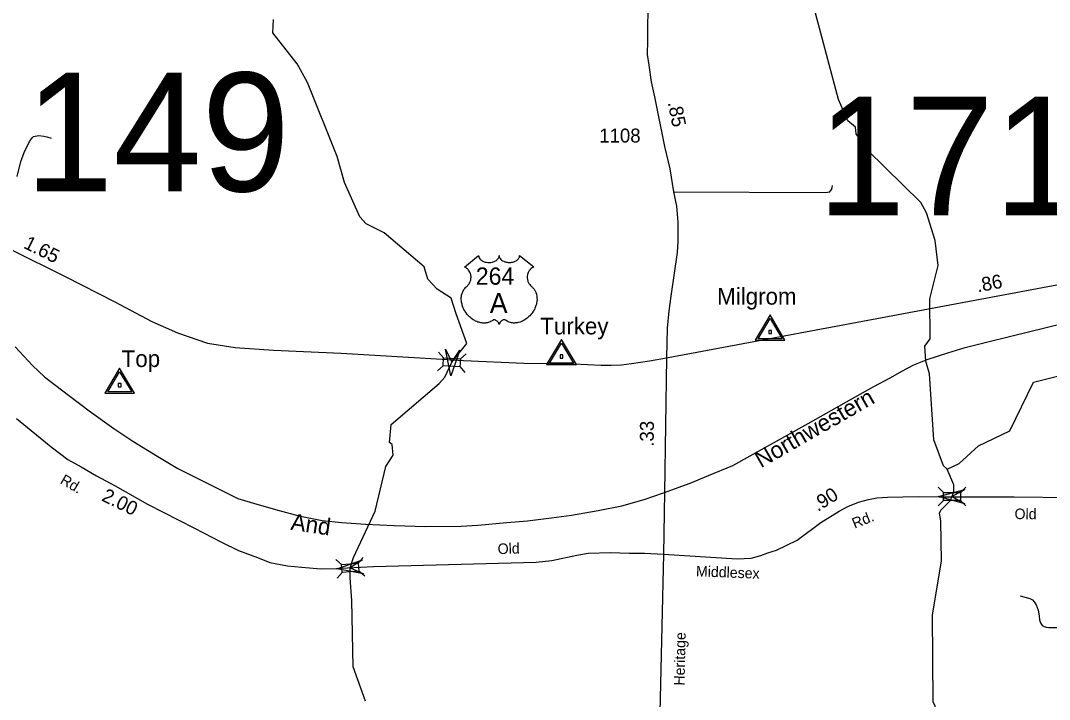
# Model space of a CAD drawing. Extents: x 2220236 to 2384410, y 720751 to 894131.
# Drawn here: x 2245544 to 2254783, y 736466 to 742567 of the extents above; entities that cross this region are included whole.
import ezdxf

# ---------------------------------------------------------------- set-up
doc = ezdxf.new("R2010")
doc.units = 0
for name, color, linetype in [('Exist Hydrographic Creek Single Shore', 7, 'Continuous'), ('Exist Railroad Mainline', 7, 'Continuous'), ('Exist Railroad Mainline Label', 7, 'Continuous'), ('Exist Road Non-System Type 51', 7, 'Continuous'), ('Exist Road Primary US Attributed', 7, 'Continuous'), ('Exist Road Primary US Mileage Hundredths English Label', 7, 'Continuous'), ('Exist Road Primary US Shield CELL', 7, 'Continuous'), ('Exist Road Primary US Shield Number Label', 7, 'Continuous'), ('Exist Road Primary US Structure Standard Bridge CELL', 7, 'Continuous'), ('Exist Road Secondary Mileage Hundredths English Label', 7, 'Continuous'), ('Exist Road Secondary Structure Standard Bridge Attributed CELL', 7, 'Continuous'), ('Exist Road Secondary Structure Standard Bridge CELL', 7, 'Continuous'), ('Exist Road Secondary Structure Standard Bridge Number Label', 7, 'Continuous'), ('Exist Road Secondary Type 41 Attributed', 7, 'Continuous'), ('Exist Road Secondary Type 51 Attributed', 7, 'Continuous'), ('Exist Road Secondary Type 51 Label', 7, 'Continuous'), ('Exist Road Secondary Type 51 Number Label', 7, 'Continuous'), ('Exist Survey Geodetic Marker CELL', 7, 'Continuous'), ('Exist Survey Geodetic Marker Label', 7, 'Continuous')]:
    doc.layers.add(name, color=color, linetype=linetype)

msp = doc.modelspace()

# ---------------------------------------------------------------- linework, layer by layer
at = {"layer": 'Exist Hydrographic Creek Single Shore'}
for points in [[(2253864, 738534.6), (2253831, 738564.8), (2253746.1, 738799.5), (2253707.1, 739390.6), (2253673.1, 739506.1), (2253664.1, 739640.8), (2253713.1, 739705.3), (2253710, 740066.2), (2253783, 740366.5), (2253756.1, 740590), (2253679, 740837.6), (2253628, 740930.5), (2253150, 741402.8), (2253048.1, 741549.2), (2253040.1, 741608.4), (2252973, 741665.5), (2252887.9, 741857.6), (2252647, 742771)], [(2248641.8, 736450.8), (2248530.9, 736758.1), (2248517.8, 737355.3), (2248502.4, 737557.3), (2248505.3, 737648.1), (2248532.7, 737741.8), (2248728, 738157.9), (2248824.9, 738559.3), (2248890.8, 738659.6), (2248880.9, 738758.3), (2248855.9, 738775.1), (2248871.9, 738935.6), (2249304, 739306.3), (2249352.6, 739362.2), (2249416.9, 739495.8), (2249551.7, 739664.7), (2249454.9, 739930.5), (2249411.8, 740072.4), (2249285.9, 740153.7), (2249201.9, 740244), (2249167.8, 740353), (2248807.9, 740658.9), (2248648.8, 740740.8), (2248590, 740804.3), (2248453.8, 741112.2), (2248385.9, 741346.4), (2248121.8, 742011.1), (2248028.9, 742177.1), (2247810, 742457.1), (2247816.9, 742575)], [(2253864, 738534.6), (2253972, 738584.9), (2254146.1, 738745.3), (2254428.1, 738880.5), (2254641.1, 739315.7), (2255048, 739418.8), (2255255.1, 739535.9), (2255513, 739612.7), (2255830, 739566.8)], [(2253062, 734752.9), (2253078, 734785.4), (2253353, 734881.4), (2253502, 734983.3), (2253551, 735074.2), (2253549, 735323.5), (2253601.9, 735932.4), (2253765.9, 736234.1), (2253756.9, 736408.2), (2253739.9, 736441.3), (2253732.9, 737225.4), (2253812.9, 737709.1), (2253806.5, 738071.9), (2253796.4, 738139.6), (2253806.5, 738165.6), (2253888.6, 738247.7), (2253908.8, 738288.1), (2253924.6, 738338.5), (2253924.6, 738393.3), (2253864, 738534.6)]]:
    msp.add_lwpolyline(points, dxfattribs=at)
at = {"layer": 'Exist Railroad Mainline'}
for points in [[(2246382.3, 738899.3), (2246553.2, 738786.7), (2246778.3, 738648.7), (2246955, 738542.1), (2247165.8, 738435.8), (2247302.3, 738367), (2247494.9, 738270.6), (2247665.2, 738221.9), (2247865.6, 738163.6), (2248043.9, 738115.2), (2248252.3, 738074.9), (2248428.2, 738056.3), (2248640.4, 738039.9), (2248898.4, 738030.2), (2249184.3, 738020.5), (2249500.1, 738023), (2249650, 738032.2), (2249911.6, 738054.4), (2250097.5, 738071.9), (2250313.2, 738097.7), (2250492.8, 738121), (2250730.4, 738164.9), (2250944, 738206.7), (2251143.3, 738262.4), (2251318.9, 738321.8), (2251556.1, 738409.7), (2251721.4, 738478.8), (2251940.6, 738568.7), (2252225.2, 738726.8), (2252615.2, 738945.9), (2252959.5, 739140.6), (2253206.2, 739276.7), (2253357.5, 739359.8), (2253457.1, 739416.7), (2253566.4, 739473.5), (2253686.1, 739520.4), (2253871.5, 739581.9), (2254025.1, 739629.2), (2254218.6, 739676.8), (2254436, 739730.5), (2254910.9, 739846.3)], [(2245494.9, 739633.8), (2245650, 739467.1), (2245758.9, 739366), (2245911.6, 739249.3), (2246161.1, 739059.5), (2246382.3, 738899.3)]]:
    msp.add_lwpolyline(points, dxfattribs=at)
at = {"layer": 'Exist Road Non-System Type 51'}
for points in [[(2245514.4, 741165.2), (2245547.1, 741299.5), (2245576.6, 741381.7), (2245623.6, 741479.9), (2245651.3, 741516.1), (2245661.3, 741526.3), (2245709.3, 741532.7), (2245753.3, 741527), (2245779.2, 741521.3), (2245819.4, 741509.7)], [(2251408.7, 741027.2), (2252770.3, 741022.4), (2252810.1, 741026.6), (2252828, 741050.8), (2252831.8, 741066.8), (2252833.7, 741084.9)], [(2254520.3, 737396.3), (2254574.8, 737381.5), (2254607.2, 737372.7), (2254630.8, 737360.9), (2254647, 737343.2), (2254663.2, 737316.7), (2254682.3, 737268.1), (2254689.7, 737216.5), (2254694.1, 737181.1), (2254701.5, 737153.1), (2254710.3, 737138.4), (2254719.1, 737129.6), (2254735.3, 737120.7), (2254754.5, 737114.8), (2254778, 737113.3), (2254850.2, 737111.9), (2254970.9, 737111.9), (2255096.1, 737108.9), (2255150.6, 737107.4), (2255184.5, 737103), (2255227.2, 737091.2), (2255266.9, 737080.9), (2255299.3, 737069.1)]]:
    msp.add_lwpolyline(points, dxfattribs=at)
at = {"layer": 'Exist Road Primary US Attributed'}
msp.add_line((2251344.9, 739535.3), (2255823.9, 740376.5), dxfattribs=at)
for points in [[(2241409.7, 742459.3), (2241555.9, 742414.5), (2241758.5, 742336.2), (2241985.3, 742224.1), (2242214.1, 742119.9), (2242683.7, 741881.9), (2245463.6, 740507), (2245943.4, 740267), (2246389.2, 740038.9), (2246724.3, 739863.7), (2246953.1, 739759.6), (2247223.7, 739667.8), (2247470, 739627.8), (2247814, 739604.5), (2248421.9, 739577.6), (2249328.8, 739522.4)], [(2249328.8, 739522.4), (2249522, 739510.6), (2250061.9, 739488.9), (2250513.8, 739482.6), (2250757.7, 739470.6), (2250847.6, 739469.4), (2250941.7, 739474.2), (2251031.5, 739484.8), (2251191.3, 739508.1), (2251344.9, 739535.3)]]:
    msp.add_lwpolyline(points, dxfattribs=at)
at = {"layer": 'Exist Road Primary US Shield CELL'}
msp.add_lwpolyline([(2249657.7, 740454.2), (2249658, 740448.9), (2249659.3, 740442.6), (2249660.3, 740439.3), (2249663.2, 740433.1), (2249668.1, 740425.7), (2249674.9, 740418.5), (2249682.6, 740412.2), (2249687.7, 740408.8), (2249696.5, 740404.1), (2249706.5, 740399.9), (2249717.5, 740396.7), (2249728.9, 740394.5), (2249741.2, 740393.1), (2249753.5, 740392.9), (2249766.7, 740393.9), (2249781.3, 740396.7), (2249788, 740398.4), (2249795.5, 740401), (2249802.5, 740403.9), (2249810.2, 740408), (2249816.4, 740411.9), (2249821.2, 740415.4), (2249828, 740422), (2249833.4, 740428.7), (2249835.7, 740432.5), (2249837.7, 740436.2), (2249840.4, 740443.9), (2249841.2, 740447.4), (2249841.7, 740454.5), (2249842.1, 740448.5), (2249842.7, 740444.8), (2249843.7, 740441.1), (2249845.3, 740437.2), (2249848, 740431.8), (2249851, 740427.2), (2249856.8, 740420.5), (2249860.3, 740417.1), (2249863.6, 740414.4), (2249872.3, 740408.4), (2249882.5, 740403.3), (2249887.6, 740401.1), (2249892.7, 740399.3), (2249899.2, 740397.3), (2249906, 740395.7), (2249912.7, 740394.5), (2249919.5, 740393.6), (2249926.5, 740393), (2249932.2, 740392.9), (2249939.2, 740392.9), (2249945.7, 740393.3), (2249952.3, 740394.1), (2249959.6, 740395.3), (2249965.4, 740396.6), (2249973.1, 740398.6), (2249980.1, 740401.1), (2249986.3, 740403.8), (2249994.3, 740408), (2250000.7, 740412), (2250005.4, 740415.8), (2250011, 740421), (2250016.4, 740427.1), (2250019.5, 740431.6), (2250021.7, 740436.3), (2250023.7, 740441.1), (2250025, 740446.3), (2250025.6, 740450.8), (2250025.7, 740454.6), (2250154.3, 740352.2), (2250151.3, 740351), (2250144.3, 740347.6), (2250138.8, 740344.3), (2250129.9, 740338.1), (2250126.1, 740334.7), (2250122.3, 740331.1), (2250118.8, 740327.3), (2250115.7, 740323.7), (2250112, 740318.6), (2250108.7, 740313.4), (2250105.4, 740307.7), (2250103, 740302.7), (2250099.1, 740292.4), (2250097.2, 740285.9), (2250096, 740280.3), (2250094.4, 740268.9), (2250094.1, 740263.4), (2250094.1, 740258), (2250094.4, 740252.3), (2250094.9, 740246.8), (2250095.9, 740241.1), (2250096.8, 740236.1), (2250098.4, 740229.9), (2250100.7, 740222.8), (2250103.5, 740215.9), (2250109.4, 740204.7), (2250116.9, 740193.3), (2250122.3, 740186.9), (2250127.6, 740181.5), (2250135.6, 740174.8), (2250139.8, 740171), (2250144.8, 740166), (2250152.8, 740156.7), (2250156.1, 740152.3), (2250159.4, 740147.4), (2250162.4, 740142.3), (2250165.5, 740136.8), (2250167.9, 740132), (2250172.4, 740121), (2250175.7, 740110.3), (2250177.3, 740104.6), (2250179.6, 740092), (2250180.6, 740085.8), (2250181.5, 740073.5), (2250181.6, 740058.6), (2250180.4, 740044.5), (2250177.8, 740028), (2250175.6, 740018.1), (2250172.2, 740006.6), (2250168.9, 739996.7), (2250163.1, 739982), (2250157.9, 739971.4), (2250151.1, 739958.9), (2250146.5, 739951.4), (2250141.1, 739943.3), (2250134.3, 739934.1), (2250126.4, 739924.2), (2250116.9, 739913.8), (2250109.2, 739906.1), (2250099.2, 739897.1), (2250093.1, 739892.1), (2250084.5, 739885.6), (2250072.6, 739877.7), (2250060.9, 739870.9), (2250051, 739865.8), (2250042.2, 739862), (2250030.8, 739857.7), (2250011.8, 739852.4), (2250004.9, 739851), (2249996.7, 739849.8), (2249989, 739849), (2249981.6, 739848.6), (2249971.6, 739848.6), (2249961.6, 739849.3), (2249952.2, 739850.7), (2249942.4, 739852.8), (2249932.1, 739855.8), (2249922.8, 739859.4), (2249913.4, 739864.1), (2249897.5, 739874.1), (2249892.9, 739876.5), (2249890.3, 739877.2), (2249884.2, 739877.5), (2249878.4, 739876.3), (2249872.5, 739873.9), (2249868.9, 739872), (2249864.2, 739868.9), (2249860.5, 739866), (2249856.1, 739861.9), (2249853.1, 739858.4), (2249850.8, 739855.6), (2249846.3, 739848.6), (2249844.7, 739845.2), (2249843, 739840.9), (2249841.5, 739834.5), (2249839.5, 739842.6), (2249837.2, 739847.9), (2249834.4, 739852.4), (2249831.6, 739856.5), (2249827.1, 739861.6), (2249823.1, 739865.5), (2249818.2, 739869.5), (2249813.1, 739872.6), (2249808.9, 739874.7), (2249805.1, 739876.2), (2249800.5, 739877.3), (2249796.7, 739877.6), (2249793.6, 739877.5), (2249789.3, 739876.5), (2249783.5, 739872.4), (2249778, 739868.6), (2249772, 739864.8), (2249764.8, 739861), (2249759.6, 739858.6), (2249753.4, 739856.2), (2249746.1, 739853.7), (2249738.2, 739851.7), (2249730, 739850.1), (2249722.9, 739849), (2249715.2, 739848.3), (2249708.3, 739848), (2249701.1, 739848.1), (2249694.3, 739848.6), (2249686.5, 739849.3), (2249676.8, 739850.8), (2249668.8, 739852.6), (2249660.2, 739854.9), (2249651.5, 739857.6), (2249642.2, 739861.2), (2249630.5, 739866.3), (2249622.3, 739870.5), (2249609.5, 739877.8), (2249594.5, 739888.2), (2249583.1, 739897.4), (2249574.8, 739905), (2249562.6, 739917.4), (2249555.4, 739925.5), (2249544.1, 739940.1), (2249536.9, 739950.7), (2249532.2, 739958.4), (2249525.4, 739970.9), (2249521.6, 739978.7), (2249516.8, 739990.1), (2249512.9, 740000.5), (2249509.8, 740010.4), (2249508.1, 740016.7), (2249505.6, 740027.7), (2249504.1, 740035.6), (2249502.7, 740046.3), (2249501.9, 740057.6), (2249501.7, 740068), (2249502, 740076.7), (2249503, 740086.8), (2249504.7, 740097.5), (2249506.8, 740106.7), (2249508.6, 740113.3), (2249511.4, 740121.4), (2249515, 740130.3), (2249519.2, 740138.8), (2249523.3, 740145.8), (2249528.4, 740153.4), (2249533.4, 740159.9), (2249540, 740167), (2249546.8, 740173.6), (2249553.1, 740178.7), (2249560.5, 740186), (2249564.4, 740190.4), (2249569, 740196.5), (2249572.8, 740202.2), (2249575.7, 740207.3), (2249579.6, 740214.8), (2249582, 740220.4), (2249585, 740229.1), (2249586.4, 740235.2), (2249588, 740243), (2249588.9, 740250.4), (2249589.3, 740259.6), (2249589.1, 740267.2), (2249588.1, 740276.1), (2249586.4, 740284.6), (2249584.4, 740292), (2249581.2, 740300.5), (2249578.3, 740306.8), (2249573.4, 740315.2), (2249567.9, 740323), (2249562.2, 740329.4), (2249556.5, 740335.1), (2249551.1, 740339.4), (2249545.9, 740343.1), (2249539.3, 740347), (2249533, 740350.2), (2249529.1, 740351.8)], close=True, dxfattribs=at)
at = {"layer": 'Exist Road Primary US Structure Standard Bridge CELL'}
for p, q in [((2249297.8, 739587.6), (2249343.3, 739535.7)), ((2249494, 739525.5), (2249545.9, 739571)), ((2249286.8, 739419.8), (2249338.7, 739465.3)), ((2249489.5, 739456.7), (2249535, 739404.8))]:
    msp.add_line(p, q, dxfattribs=at)
msp.add_lwpolyline([(2249343.3, 739535.7), (2249494.1, 739525.8), (2249489.4, 739455.4), (2249338.7, 739465.3)], close=True, dxfattribs=at)
at = {"layer": 'Exist Road Secondary Structure Standard Bridge Attributed CELL'}
for points in [[(2249487.2, 739605.1), (2249409.1, 739374.1), (2249361.3, 739613.2), (2249416.9, 739495.8)], [(2254022.4, 738225), (2253786.8, 738288.1), (2254022.4, 738351.2), (2253908.8, 738288.1)], [(2248623.2, 737593.5), (2248383.7, 737639.1), (2248614, 737719.3), (2248505.3, 737648.1)]]:
    msp.add_lwpolyline(points, close=True, dxfattribs=at)
at = {"layer": 'Exist Road Secondary Structure Standard Bridge CELL'}
for p, q in [((2253783.6, 738373), (2253832.4, 738324.2)), ((2253983.5, 738323.8), (2254032.3, 738372.6)), ((2253783.6, 738204.8), (2253832.4, 738253.6)), ((2253983.5, 738254.9), (2254032.3, 738206.1)), ((2248374, 737723.1), (2248426.4, 737678.2)), ((2248577.1, 737689.5), (2248622, 737741.8)), ((2248582.3, 737620.7), (2248634.7, 737575.8)), ((2248386.9, 737555.4), (2248431.8, 737607.8))]:
    msp.add_line(p, q, dxfattribs=at)
for points in [[(2253832.4, 738324.2), (2253983.5, 738324.2), (2253983.5, 738253.6), (2253832.4, 738253.6)], [(2248426.4, 737678.2), (2248577, 737689.8), (2248582.4, 737619.4), (2248431.8, 737607.8)]]:
    msp.add_lwpolyline(points, close=True, dxfattribs=at)
at = {"layer": 'Exist Road Secondary Type 41 Attributed'}
msp.add_lwpolyline([(2251316.9, 737772.4), (2251250.4, 734924.7), (2251229.4, 734507), (2251221.7, 734095.9)], dxfattribs=at)
at = {"layer": 'Exist Road Secondary Type 51 Attributed'}
for p, q in [((2251344.9, 739535.3), (2251325.6, 738324.3)), ((2251325.6, 738324.3), (2251316.9, 737772.4))]:
    msp.add_line(p, q, dxfattribs=at)
for points in [[(2251181.5, 743969), (2251182, 742991.5), (2251179.1, 742716.7), (2251172.6, 742536.7), (2251173.8, 742388.7), (2251170.8, 742260.8), (2251185.6, 742166.9), (2251206.7, 742017.1), (2251237.9, 741881.5), (2251325.5, 741434.4), (2251373.2, 741234.9), (2251408.7, 741027.2), (2251433.9, 740897.6), (2251444.9, 740755.8), (2251446.3, 740579.8), (2251439.3, 740481.7), (2251382.4, 740089.4), (2251365.6, 739959.4), (2251350.8, 739803.3), (2251344.9, 739535.3)], [(2245507.3, 738990.3), (2245818, 738736.3), (2245968.2, 738622.3), (2246087.3, 738557.5), (2246227.2, 738474.6), (2246392.9, 738383.9), (2246685.5, 738220.7), (2247106.3, 738005.6), (2247349.7, 737878.7), (2247502.5, 737803.5), (2247670.8, 737741.3), (2247782.2, 737697.3), (2247940.1, 737666.2), (2248065.7, 737653.2), (2248244.4, 737640.3), (2248381.6, 737642.9), (2248478.7, 737648.2)], [(2251316.9, 737772.4), (2251978.5, 737728.4), (2252104.5, 737735.3), (2252190.8, 737759.5), (2252253, 737781.9), (2252332.4, 737807.8), (2252517.1, 737895.9), (2252729.4, 738056.6), (2252895.2, 738156.8), (2252972.8, 738200), (2253067.8, 738239.7), (2253157.6, 738263.9), (2253231.8, 738277.7), (2253328.5, 738284.6), (2253604.7, 738288.1), (2253792.5, 738287.7)], [(2253792.5, 738287.7), (2254465.3, 738286.3), (2254978, 738281.1), (2255539, 738267.3), (2255895.5, 738257)], [(2248478.7, 737648.2), (2248713.1, 737661), (2250173.6, 737699.9), (2250316, 737715.4), (2250538.7, 737762.1), (2250639.7, 737780.2), (2250840.4, 737785.4), (2251008.7, 737780.2), (2251145.9, 737780.2), (2251316.9, 737772.4)]]:
    msp.add_lwpolyline(points, dxfattribs=at)
at = {"layer": 'Exist Survey Geodetic Marker CELL'}
for points in [[(2252408.3, 739695.5), (2252274.4, 739921.6), (2252140.9, 739695.5)], [(2252382.4, 739707.6), (2252166.9, 739707.6), (2252274.4, 739889.8)], [(2252286.7, 739754.2), (2252286.7, 739782.5), (2252262.4, 739782.5), (2252262.4, 739754.2)], [(2250535.6, 739474.4), (2250401.6, 739700.4), (2250268.1, 739474.4)], [(2250509.6, 739486.5), (2250294.1, 739486.5), (2250401.6, 739668.7)], [(2250413.9, 739533.1), (2250413.9, 739561.4), (2250389.7, 739561.4), (2250389.7, 739533.1)], [(2246568, 739217.1), (2246434, 739443.1), (2246300.6, 739217.1)], [(2246542.1, 739229.2), (2246326.5, 739229.2), (2246434, 739411.3)], [(2246446.3, 739275.8), (2246446.3, 739304), (2246422.1, 739304), (2246422.1, 739275.8)]]:
    msp.add_lwpolyline(points, close=True, dxfattribs=at)

# ---------------------------------------------------------------- texts
at = {"layer": 'Exist Railroad Mainline Label'}
for s, rotation, p in [('Northwestern', 29.83963, (2252191.9, 738542.4)), ('And', 351.57265, (2247963.7, 737991.1))]:
    msp.add_text(s, height=150, rotation=rotation, dxfattribs=at).set_placement(p)
at = {"layer": 'Exist Road Primary US Mileage Hundredths English Label'}
for s, rotation, p in [('1.65', 333.42194, (2245562.8, 740527.3)), ('.86', 10.63672, (2254139.8, 740123.8))]:
    msp.add_text(s, height=125, rotation=rotation, dxfattribs=at).set_placement(p)
at = {"layer": 'Exist Road Primary US Shield Number Label'}
for s, height, p in [('264', 155, (2249632, 740192.9)), ('A', 180, (2249757.2, 739938))]:
    msp.add_text(s, height=height, dxfattribs=at).set_placement(p)
at = {"layer": 'Exist Road Secondary Mileage Hundredths English Label'}
for s, rotation, p in [('.85', 281.08352, (2251355.4, 741829.6)), ('.33', 89.53979, (2251229.6, 738736.5)), ('2.00', 333.89299, (2246264.2, 738256)), ('.90', 32.31103, (2252703.1, 738149.9))]:
    msp.add_text(s, height=125, rotation=rotation, dxfattribs=at).set_placement(p)
at = {"layer": 'Exist Road Secondary Structure Standard Bridge Number Label'}
for s, p in [('149', (2245584.2, 741032)), ('171', (2252698.1, 740816))]:
    msp.add_text(s, height=1066.27, dxfattribs=at).set_placement(p)
at = {"layer": 'Exist Road Secondary Type 51 Label'}
for s, rotation, p in [('Rd.', 329.62673, (2245892.3, 738412.1)), ('Old', 359.544, (2254469.4, 738086.4)), ('Rd.', 22.00628, (2253033.7, 737999.6)), ('Old', 1.88121, (2249829.8, 737771)), ('Middlesex', 357.81199, (2251607.6, 737572)), ('Heritage', 88.62573, (2251505.8, 736589.1))]:
    msp.add_text(s, height=95, rotation=rotation, dxfattribs=at).set_placement(p)
at = {"layer": 'Exist Road Secondary Type 51 Number Label'}
msp.add_text('1108', height=125, dxfattribs=at).set_placement((2250740, 741470.9))
at = {"layer": 'Exist Survey Geodetic Marker Label'}
for s, p in [('Milgrom', (2251799.2, 740013.8)), ('Turkey', (2250210.9, 739746.3)), ('Top', (2246451.8, 739453.2))]:
    msp.add_text(s, height=150, dxfattribs=at).set_placement(p)

doc.saveas('drawing.dxf')
